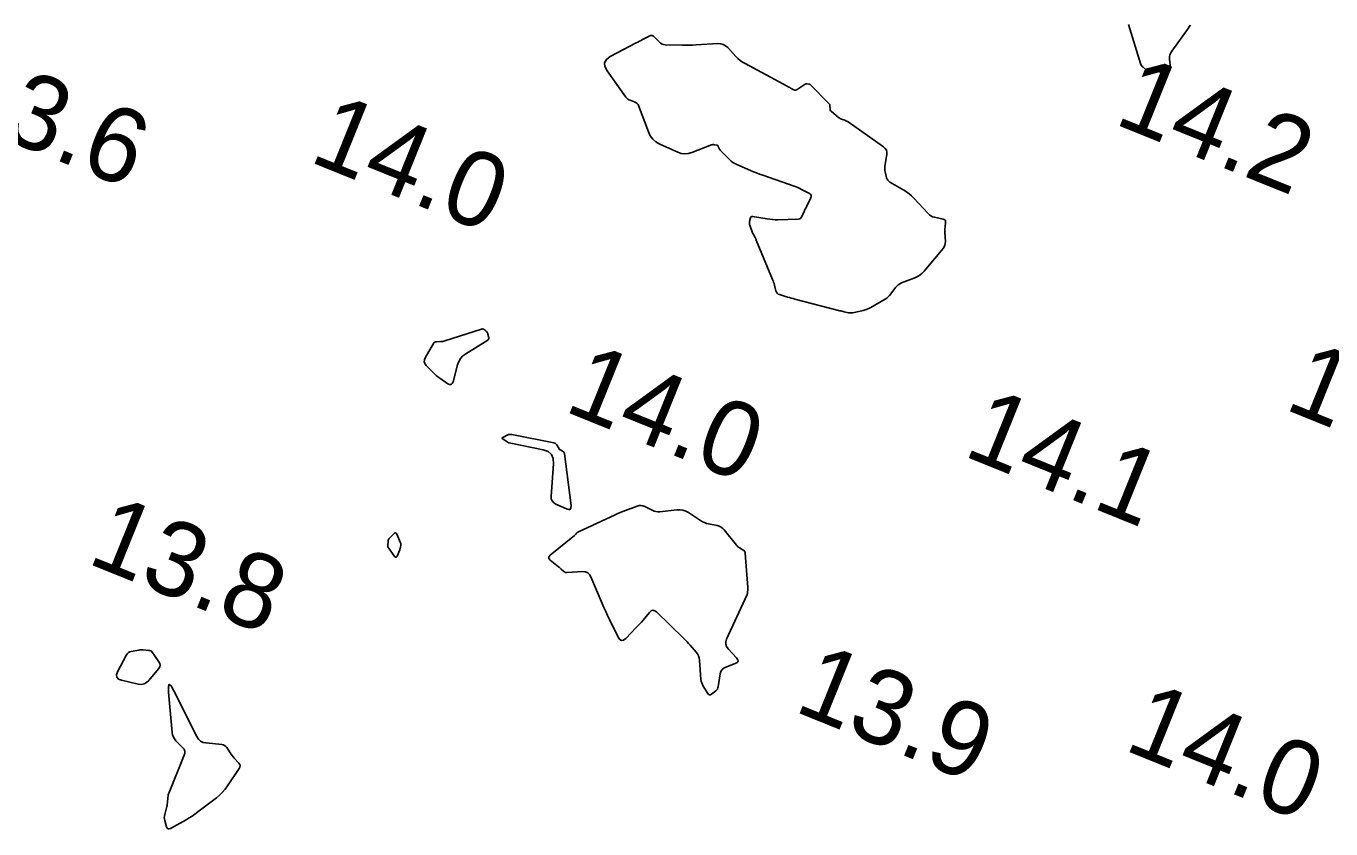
# Model space of a CAD drawing. Extents: x 3040093 to 3056816, y 408076 to 509144.
# Drawn here: x 3044371 to 3044458.4, y 440600.4 to 440654.2 of the extents above; entities that cross this region are included whole.
import ezdxf

# ---------------------------------------------------------------- set-up
doc = ezdxf.new("R2010")
doc.units = 0
doc.layers.add('V-CHAN-CONT-EL15', color=7, linetype='Continuous')
doc.layers.add('V-TOPO-SOUN-0810', color=7, linetype='Continuous')

msp = doc.modelspace()

# ---------------------------------------------------------------- linework, layer by layer
at = {"layer": 'V-CHAN-CONT-EL15'}
msp.add_lwpolyline([(3044448.958, 440654.216), (3044448.874, 440654.105), (3044448.792, 440653.992), (3044447.707, 440652.483), (3044447.633, 440652.36), (3044447.584, 440652.23), (3044447.56, 440652.094), (3044447.56, 440651.951), (3044447.611, 440651.364), (3044447.603, 440651.236), (3044447.556, 440651.146), (3044447.469, 440651.094), (3044447.342, 440651.08), (3044446.296, 440651.113), (3044446.221, 440651.121), (3044446.15, 440651.141), (3044446.084, 440651.173), (3044446.022, 440651.216), (3044445.783, 440651.413), (3044445.728, 440651.465), (3044445.682, 440651.524), (3044445.645, 440651.589), (3044445.618, 440651.66), (3044444.813, 440654.274)], dxfattribs=at)
for points in [[(3044432.483, 440641.221), (3044432.533, 440641.178), (3044432.56, 440641.118), (3044432.565, 440641.041), (3044432.536, 440640.699), (3044432.53, 440640.614), (3044432.528, 440640.528), (3044432.527, 440640.442), (3044432.53, 440640.357), (3044432.558, 440639.738), (3044432.553, 440639.61), (3044432.525, 440639.49), (3044432.474, 440639.378), (3044432.401, 440639.273), (3044431.136, 440637.763), (3044431, 440637.619), (3044430.849, 440637.496), (3044430.684, 440637.393), (3044430.504, 440637.311), (3044429.629, 440636.974), (3044429.511, 440636.919), (3044429.404, 440636.849), (3044429.308, 440636.764), (3044429.224, 440636.665), (3044428.909, 440636.238), (3044428.826, 440636.137), (3044428.734, 440636.045), (3044428.633, 440635.963), (3044428.523, 440635.892), (3044427.568, 440635.335), (3044427.444, 440635.269), (3044427.316, 440635.214), (3044427.185, 440635.168), (3044427.049, 440635.133), (3044426.37, 440634.983), (3044426.297, 440634.971), (3044426.224, 440634.967), (3044426.151, 440634.971), (3044426.078, 440634.983), (3044425.785, 440635.045), (3044425.711, 440635.061), (3044425.638, 440635.078), (3044425.566, 440635.096), (3044425.493, 440635.114), (3044422.486, 440635.892), (3044422.363, 440635.924), (3044422.242, 440635.958), (3044422.12, 440635.993), (3044421.999, 440636.029), (3044421.464, 440636.193), (3044421.377, 440636.231), (3044421.309, 440636.286), (3044421.257, 440636.357), (3044421.224, 440636.445), (3044421.124, 440636.831), (3044421.097, 440636.927), (3044421.067, 440637.022), (3044421.034, 440637.116), (3044420.998, 440637.208), (3044419.907, 440639.846), (3044419.889, 440639.888), (3044419.869, 440639.929), (3044419.849, 440639.969), (3044419.827, 440640.009), (3044419.738, 440640.167), (3044419.716, 440640.207), (3044419.696, 440640.247), (3044419.677, 440640.289), (3044419.66, 440640.331), (3044419.467, 440640.835), (3044419.449, 440640.894), (3044419.44, 440640.954), (3044419.441, 440641.014), (3044419.45, 440641.075), (3044419.508, 440641.32), (3044419.528, 440641.372), (3044419.56, 440641.406), (3044419.604, 440641.423), (3044419.66, 440641.421), (3044420.623, 440641.257), (3044420.804, 440641.231), (3044420.987, 440641.214), (3044421.169, 440641.206), (3044421.353, 440641.206), (3044422.708, 440641.245), (3044422.79, 440641.257), (3044422.86, 440641.29), (3044422.916, 440641.342), (3044422.958, 440641.414), (3044423.102, 440641.742), (3044423.138, 440641.824), (3044423.176, 440641.905), (3044423.215, 440641.986), (3044423.255, 440642.066), (3044423.543, 440642.626), (3044423.582, 440642.738), (3044423.575, 440642.836), (3044423.523, 440642.919), (3044423.426, 440642.987), (3044422.936, 440643.234), (3044422.813, 440643.294), (3044422.689, 440643.349), (3044422.563, 440643.4), (3044422.435, 440643.447), (3044420.336, 440644.178), (3044420.131, 440644.251), (3044419.927, 440644.329), (3044419.725, 440644.409), (3044419.524, 440644.494), (3044418.609, 440644.889), (3044418.471, 440644.957), (3044418.341, 440645.037), (3044418.219, 440645.129), (3044418.105, 440645.233), (3044417.505, 440645.839), (3044417.479, 440645.868), (3044417.457, 440645.899), (3044417.438, 440645.932), (3044417.422, 440645.967), (3044417.365, 440646.112), (3044417.348, 440646.144), (3044417.325, 440646.169), (3044417.296, 440646.186), (3044417.26, 440646.196), (3044417.077, 440646.224), (3044417.034, 440646.228), (3044416.991, 440646.226), (3044416.949, 440646.219), (3044416.908, 440646.206), (3044415.585, 440645.691), (3044415.351, 440645.624), (3044415.119, 440645.606), (3044414.888, 440645.637), (3044414.658, 440645.716), (3044413.45, 440646.265), (3044413.194, 440646.411), (3044412.98, 440646.597), (3044412.81, 440646.823), (3044412.682, 440647.089), (3044412.029, 440648.837), (3044411.991, 440648.915), (3044411.939, 440648.98), (3044411.874, 440649.031), (3044411.796, 440649.069), (3044411.458, 440649.195), (3044411.378, 440649.231), (3044411.305, 440649.279), (3044411.24, 440649.336), (3044411.184, 440649.404), (3044409.918, 440651.174), (3044409.771, 440651.457), (3044409.759, 440651.708), (3044409.882, 440651.927), (3044410.139, 440652.115), (3044411.874, 440653.033), (3044411.981, 440653.089), (3044412.088, 440653.145), (3044412.194, 440653.202), (3044412.301, 440653.259), (3044412.733, 440653.488), (3044412.834, 440653.526), (3044412.928, 440653.528), (3044413.017, 440653.495), (3044413.1, 440653.427), (3044413.419, 440653.084), (3044413.504, 440653.009), (3044413.597, 440652.954), (3044413.701, 440652.921), (3044413.813, 440652.908), (3044414.957, 440652.882), (3044415.186, 440652.879), (3044415.416, 440652.881), (3044415.645, 440652.888), (3044415.875, 440652.899), (3044417.332, 440652.985), (3044417.523, 440652.977), (3044417.697, 440652.929), (3044417.855, 440652.842), (3044417.997, 440652.715), (3044418.533, 440652.128), (3044418.672, 440651.987), (3044418.821, 440651.86), (3044418.981, 440651.747), (3044419.151, 440651.646), (3044421.975, 440650.133), (3044422.031, 440650.103), (3044422.087, 440650.074), (3044422.144, 440650.045), (3044422.2, 440650.016), (3044422.428, 440649.901), (3044422.484, 440649.88), (3044422.539, 440649.876), (3044422.594, 440649.887), (3044422.647, 440649.915), (3044423.168, 440650.269), (3044423.197, 440650.285), (3044423.226, 440650.295), (3044423.258, 440650.299), (3044423.29, 440650.297), (3044423.424, 440650.277), (3044423.456, 440650.27), (3044423.486, 440650.258), (3044423.513, 440650.241), (3044423.538, 440650.219), (3044424.769, 440648.976), (3044424.798, 440648.94), (3044424.819, 440648.901), (3044424.832, 440648.859), (3044424.837, 440648.813), (3044424.838, 440648.622), (3044424.843, 440648.576), (3044424.857, 440648.535), (3044424.88, 440648.498), (3044424.912, 440648.466), (3044425.414, 440648.053), (3044425.461, 440648.018), (3044425.51, 440647.986), (3044425.562, 440647.959), (3044425.617, 440647.936), (3044425.839, 440647.853), (3044425.894, 440647.83), (3044425.947, 440647.805), (3044425.998, 440647.775), (3044426.047, 440647.743), (3044428.419, 440646.072), (3044428.533, 440645.969), (3044428.607, 440645.85), (3044428.641, 440645.713), (3044428.635, 440645.56), (3044428.508, 440644.784), (3044428.497, 440644.687), (3044428.496, 440644.589), (3044428.505, 440644.493), (3044428.525, 440644.396), (3044428.624, 440644.012), (3044428.656, 440643.922), (3044428.703, 440643.843), (3044428.766, 440643.776), (3044428.845, 440643.721), (3044429.781, 440643.178), (3044429.96, 440643.065), (3044430.13, 440642.94), (3044430.29, 440642.801), (3044430.439, 440642.651), (3044431.401, 440641.609), (3044431.493, 440641.524), (3044431.594, 440641.455), (3044431.705, 440641.403), (3044431.826, 440641.369), (3044432.411, 440641.247)], [(3044401.807, 440633.772), (3044401.826, 440633.756), (3044401.842, 440633.738), (3044401.857, 440633.719), (3044401.913, 440633.637), (3044401.926, 440633.616), (3044401.936, 440633.594), (3044401.945, 440633.571), (3044401.95, 440633.547), (3044401.999, 440633.3), (3044402.002, 440633.254), (3044401.992, 440633.213), (3044401.969, 440633.178), (3044401.933, 440633.148), (3044400.473, 440632.231), (3044400.281, 440632.086), (3044400.125, 440631.913), (3044400.006, 440631.714), (3044399.923, 440631.489), (3044399.617, 440630.362), (3044399.564, 440630.238), (3044399.488, 440630.175), (3044399.389, 440630.173), (3044399.268, 440630.232), (3044398.734, 440630.591), (3044398.606, 440630.683), (3044398.482, 440630.782), (3044398.364, 440630.887), (3044398.252, 440630.998), (3044397.814, 440631.457), (3044397.728, 440631.575), (3044397.689, 440631.698), (3044397.697, 440631.827), (3044397.753, 440631.962), (3044398.301, 440632.915), (3044398.34, 440632.968), (3044398.387, 440633.007), (3044398.444, 440633.031), (3044398.509, 440633.04), (3044398.788, 440633.049), (3044398.857, 440633.054), (3044398.925, 440633.063), (3044398.993, 440633.077), (3044399.059, 440633.096), (3044401.514, 440633.884), (3044401.548, 440633.892), (3044401.581, 440633.892), (3044401.613, 440633.884), (3044401.644, 440633.87), (3044401.787, 440633.785)], [(3044403.344, 440626.833), (3044403.361, 440626.837), (3044403.379, 440626.84), (3044403.397, 440626.841), (3044403.47, 440626.838), (3044403.489, 440626.837), (3044403.507, 440626.836), (3044403.525, 440626.833), (3044403.543, 440626.83), (3044406.364, 440626.267), (3044406.421, 440626.25), (3044406.472, 440626.222), (3044406.515, 440626.185), (3044406.55, 440626.136), (3044406.736, 440625.83), (3044406.74, 440625.824), (3044406.745, 440625.82), (3044406.752, 440625.817), (3044406.759, 440625.816), (3044406.788, 440625.814), (3044406.796, 440625.814), (3044406.803, 440625.812), (3044406.809, 440625.809), (3044406.815, 440625.805), (3044407.005, 440625.669), (3044407.035, 440625.643), (3044407.058, 440625.612), (3044407.074, 440625.578), (3044407.083, 440625.539), (3044407.508, 440622.072), (3044407.507, 440621.915), (3044407.456, 440621.825), (3044407.355, 440621.804), (3044407.204, 440621.849), (3044406.503, 440622.168), (3044406.352, 440622.262), (3044406.247, 440622.384), (3044406.191, 440622.534), (3044406.182, 440622.712), (3044406.347, 440624.88), (3044406.325, 440625.232), (3044406.2, 440625.505), (3044405.97, 440625.7), (3044405.637, 440625.816), (3044403.368, 440626.269), (3044403.348, 440626.274), (3044403.33, 440626.28), (3044403.312, 440626.289), (3044403.295, 440626.3), (3044403.229, 440626.347), (3044403.212, 440626.359), (3044403.195, 440626.37), (3044403.179, 440626.381), (3044403.162, 440626.392), (3044402.936, 440626.537), (3044402.904, 440626.564), (3044402.895, 440626.59), (3044402.907, 440626.614), (3044402.942, 440626.637), (3044403.327, 440626.826)], [(3044419.103, 440619.053), (3044419.129, 440619.023), (3044419.146, 440618.987), (3044419.154, 440618.946), (3044419.172, 440618.772), (3044419.177, 440618.728), (3044419.181, 440618.684), (3044419.184, 440618.64), (3044419.188, 440618.596), (3044419.336, 440616.602), (3044419.339, 440616.562), (3044419.339, 440616.521), (3044419.339, 440616.48), (3044419.337, 440616.439), (3044419.325, 440616.276), (3044419.32, 440616.236), (3044419.312, 440616.196), (3044419.3, 440616.158), (3044419.285, 440616.12), (3044417.914, 440613.145), (3044417.859, 440612.971), (3044417.858, 440612.804), (3044417.91, 440612.647), (3044418.017, 440612.498), (3044418.591, 440611.879), (3044418.672, 440611.763), (3044418.684, 440611.662), (3044418.628, 440611.578), (3044418.503, 440611.511), (3044417.868, 440611.272), (3044417.725, 440611.199), (3044417.616, 440611.099), (3044417.54, 440610.971), (3044417.497, 440610.817), (3044417.361, 440609.956), (3044417.34, 440609.872), (3044417.304, 440609.798), (3044417.254, 440609.731), (3044417.19, 440609.674), (3044416.903, 440609.462), (3044416.835, 440609.425), (3044416.772, 440609.42), (3044416.715, 440609.447), (3044416.664, 440609.506), (3044416.358, 440609.987), (3044416.298, 440610.095), (3044416.252, 440610.207), (3044416.221, 440610.324), (3044416.204, 440610.446), (3044416.099, 440611.742), (3044416.076, 440611.889), (3044416.031, 440612.027), (3044415.965, 440612.155), (3044415.876, 440612.275), (3044415.479, 440612.735), (3044415.379, 440612.848), (3044415.276, 440612.96), (3044415.17, 440613.069), (3044415.063, 440613.176), (3044413.228, 440614.957), (3044413.108, 440615.045), (3044412.991, 440615.07), (3044412.876, 440615.033), (3044412.766, 440614.934), (3044412.328, 440614.414), (3044412.218, 440614.285), (3044412.105, 440614.158), (3044411.99, 440614.033), (3044411.872, 440613.91), (3044411.17, 440613.19), (3044411.021, 440613.075), (3044410.886, 440613.05), (3044410.766, 440613.115), (3044410.66, 440613.271), (3044410.079, 440614.452), (3044409.952, 440614.717), (3044409.828, 440614.984), (3044409.708, 440615.252), (3044409.592, 440615.522), (3044408.837, 440617.319), (3044408.745, 440617.476), (3044408.623, 440617.586), (3044408.472, 440617.646), (3044408.29, 440617.659), (3044407.225, 440617.594), (3044407.169, 440617.596), (3044407.116, 440617.609), (3044407.068, 440617.633), (3044407.024, 440617.669), (3044406.855, 440617.831), (3044406.813, 440617.871), (3044406.769, 440617.91), (3044406.724, 440617.948), (3044406.679, 440617.985), (3044406.122, 440618.419), (3044406.041, 440618.503), (3044406.013, 440618.589), (3044406.039, 440618.674), (3044406.118, 440618.761), (3044407.733, 440620.074), (3044407.756, 440620.094), (3044407.779, 440620.115), (3044407.802, 440620.136), (3044407.823, 440620.159), (3044407.907, 440620.251), (3044407.929, 440620.273), (3044407.953, 440620.292), (3044407.979, 440620.309), (3044408.006, 440620.323), (3044410.463, 440621.462), (3044410.632, 440621.538), (3044410.803, 440621.611), (3044410.974, 440621.681), (3044411.147, 440621.748), (3044411.928, 440622.042), (3044412.058, 440622.078), (3044412.186, 440622.085), (3044412.313, 440622.063), (3044412.438, 440622.014), (3044412.935, 440621.761), (3044413.062, 440621.707), (3044413.191, 440621.674), (3044413.325, 440621.659), (3044413.462, 440621.665), (3044414.598, 440621.79), (3044414.803, 440621.795), (3044414.999, 440621.766), (3044415.188, 440621.703), (3044415.367, 440621.604), (3044416.175, 440621.072), (3044416.301, 440620.998), (3044416.432, 440620.936), (3044416.568, 440620.887), (3044416.71, 440620.851), (3044417.288, 440620.733), (3044417.425, 440620.693), (3044417.55, 440620.631), (3044417.662, 440620.548), (3044417.76, 440620.444), (3044418.573, 440619.427), (3044418.619, 440619.375), (3044418.669, 440619.327), (3044418.724, 440619.284), (3044418.782, 440619.247), (3044419.07, 440619.078)], [(3044396.112, 440619.558), (3044396.12, 440619.52), (3044396.122, 440619.481), (3044396.119, 440619.441), (3044396.093, 440619.282), (3044396.085, 440619.242), (3044396.075, 440619.203), (3044396.063, 440619.165), (3044396.049, 440619.127), (3044395.876, 440618.701), (3044395.84, 440618.638), (3044395.799, 440618.613), (3044395.753, 440618.627), (3044395.702, 440618.68), (3044395.308, 440619.22), (3044395.277, 440619.27), (3044395.257, 440619.323), (3044395.247, 440619.379), (3044395.248, 440619.438), (3044395.271, 440619.68), (3044395.282, 440619.738), (3044395.301, 440619.793), (3044395.329, 440619.843), (3044395.366, 440619.889), (3044395.648, 440620.191), (3044395.705, 440620.238), (3044395.757, 440620.248), (3044395.803, 440620.222), (3044395.843, 440620.159), (3044396.098, 440619.595)], [(3044379.409, 440612.357), (3044379.423, 440612.35), (3044379.434, 440612.34), (3044379.445, 440612.328), (3044379.936, 440611.632), (3044379.998, 440611.513), (3044380.016, 440611.395), (3044379.989, 440611.279), (3044379.917, 440611.165), (3044379.261, 440610.376), (3044379.112, 440610.234), (3044378.943, 440610.147), (3044378.756, 440610.114), (3044378.551, 440610.136), (3044377.425, 440610.392), (3044377.226, 440610.469), (3044377.117, 440610.586), (3044377.098, 440610.746), (3044377.169, 440610.947), (3044377.761, 440612.08), (3044377.819, 440612.168), (3044377.892, 440612.237), (3044377.98, 440612.286), (3044378.082, 440612.315), (3044378.599, 440612.406), (3044378.669, 440612.416), (3044378.738, 440612.421), (3044378.808, 440612.421), (3044378.878, 440612.418), (3044379.266, 440612.383), (3044379.283, 440612.381), (3044379.299, 440612.379), (3044379.315, 440612.377), (3044379.331, 440612.374), (3044379.394, 440612.361)], [(3044384.36, 440603.096), (3044384.183, 440602.892), (3044383.99, 440602.704), (3044383.781, 440602.531), (3044382.535, 440601.579), (3044382.345, 440601.439), (3044382.151, 440601.307), (3044381.952, 440601.181), (3044381.748, 440601.062), (3044380.701, 440600.477), (3044380.615, 440600.444), (3044380.544, 440600.45), (3044380.489, 440600.495), (3044380.45, 440600.579), (3044380.325, 440600.998), (3044380.302, 440601.099), (3044380.293, 440601.201), (3044380.3, 440601.302), (3044380.32, 440601.404), (3044380.443, 440601.847), (3044380.464, 440601.932), (3044380.481, 440602.018), (3044380.495, 440602.104), (3044380.504, 440602.191), (3044380.534, 440602.541), (3044380.545, 440602.628), (3044380.562, 440602.713), (3044380.585, 440602.796), (3044380.615, 440602.879), (3044381.628, 440605.377), (3044381.666, 440605.52), (3044381.661, 440605.654), (3044381.614, 440605.779), (3044381.524, 440605.896), (3044381.077, 440606.346), (3044380.978, 440606.464), (3044380.902, 440606.593), (3044380.852, 440606.734), (3044380.825, 440606.886), (3044380.58, 440609.586), (3044380.568, 440609.97), (3044380.624, 440610.114), (3044380.748, 440610.021), (3044380.94, 440609.689), (3044382.478, 440606.617), (3044382.587, 440606.448), (3044382.726, 440606.321), (3044382.893, 440606.236), (3044383.09, 440606.193), (3044384.142, 440606.083), (3044384.243, 440606.063), (3044384.332, 440606.022), (3044384.409, 440605.962), (3044384.475, 440605.882), (3044384.713, 440605.525), (3044384.774, 440605.437), (3044384.838, 440605.351), (3044384.906, 440605.268), (3044384.976, 440605.187), (3044385.287, 440604.841), (3044385.346, 440604.755), (3044385.369, 440604.667), (3044385.358, 440604.577), (3044385.312, 440604.484), (3044384.521, 440603.315)]]:
    msp.add_lwpolyline(points, close=True, dxfattribs=at)

# ---------------------------------------------------------------- texts
at = {"layer": 'V-TOPO-SOUN-0810'}
for s, p in [('13.6 ', (3044365.833, 440648.12)), ('14.2 ', (3044443.753, 440647.66)), ('14.0 ', (3044389.883, 440645.14)), ('14.0 ', (3044406.943, 440628.44)), ('14.5 ', (3044455.143, 440628.57)), ('14.1 ', (3044433.653, 440625.45)), ('13.8 ', (3044375.023, 440618.27)), ('13.9 ', (3044422.333, 440608.36)), ('14.0 ', (3044444.413, 440605.77))]:
    msp.add_text(s, height=5, rotation=338, dxfattribs=at).set_placement(p)

doc.saveas('drawing.dxf')
